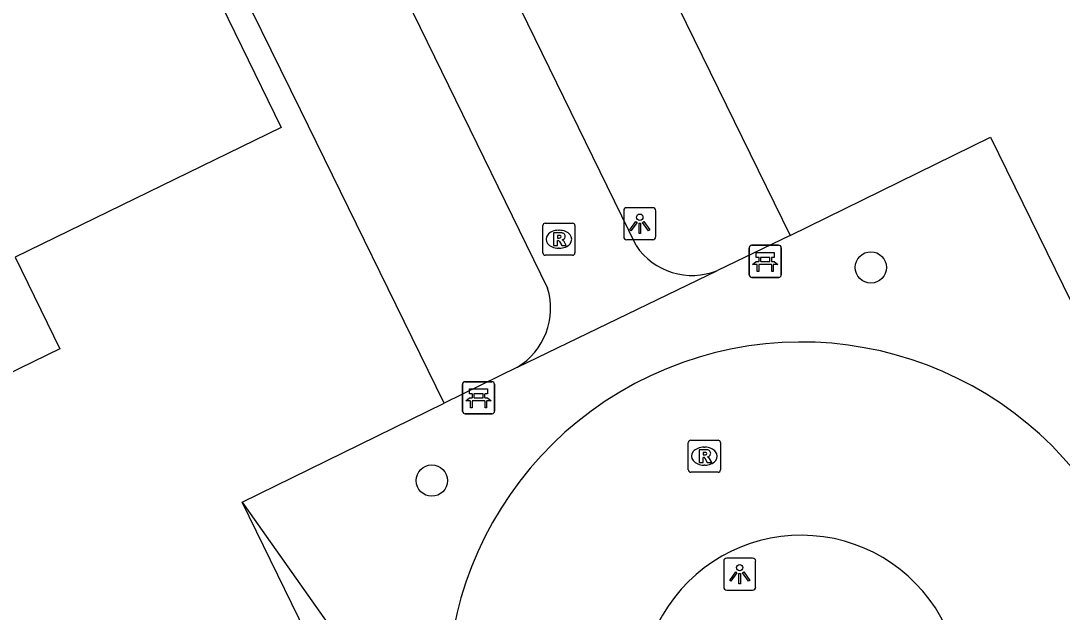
# Model space of a CAD drawing. Extents: x 160457 to 162082, y 388340 to 389736.
# Drawn here: x 160813.2 to 160845.68, y 388817.4 to 388835.85 of the extents above; entities that cross this region are included whole.
import ezdxf

# ---------------------------------------------------------------- set-up
doc = ezdxf.new("R2010")
doc.units = 0
for name, color, linetype in [('IMGEO_Bank', 7, 'Continuous'), ('IMGEO_Berm_groen', 7, 'Continuous'), ('IMGEO_Boom', 7, 'Continuous'), ('IMGEO_Lichtpunt', 7, 'Continuous'), ('IMGEO_Muur', 7, 'Continuous'), ('IMGEO_Pand', 7, 'Continuous'), ('IMGEO_Rijbaan_lokaal_open', 7, 'Continuous'), ('IMGEO_Rioolput', 7, 'Continuous'), ('IMGEO_Voetpad_open', 7, 'Continuous')]:
    doc.layers.add(name, color=color, linetype=linetype)

msp = doc.modelspace()

# ---------------------------------------------------------------- linework, layer by layer
at = {"layer": 'IMGEO_Bank'}
for p, q in [((160835.917, 388827.923), (160835.917, 388828.764)), ((160835.917, 388828.764), (160835.917, 388827.923)), ((160835.992, 388828.848), (160836.833, 388828.848)), ((160836.833, 388828.848), (160835.992, 388828.848)), ((160836.917, 388828.773), (160836.917, 388827.932)), ((160836.917, 388827.932), (160836.917, 388828.773)), ((160836.226, 388828.354), (160836.226, 388828.46)), ((160836.27, 388828.46), (160836.27, 388828.354)), ((160836.558, 388828.466), (160836.276, 388828.466)), ((160836.564, 388828.354), (160836.564, 388828.46)), ((160836.608, 388828.46), (160836.608, 388828.354)), ((160836.614, 388828.246), (160836.221, 388828.246)), ((160836.276, 388828.348), (160836.558, 388828.348)), ((160836.842, 388827.848), (160836.001, 388827.848)), ((160836.001, 388827.848), (160836.842, 388827.848)), ((160826.977, 388823.667), (160826.977, 388824.508)), ((160826.977, 388824.508), (160826.977, 388823.667)), ((160827.052, 388824.592), (160827.893, 388824.592)), ((160827.893, 388824.592), (160827.052, 388824.592)), ((160827.977, 388824.517), (160827.977, 388823.676)), ((160827.977, 388823.676), (160827.977, 388824.517)), ((160827.286, 388824.098), (160827.286, 388824.204)), ((160827.33, 388824.204), (160827.33, 388824.098)), ((160827.618, 388824.21), (160827.336, 388824.21)), ((160827.624, 388824.098), (160827.624, 388824.204)), ((160827.668, 388824.204), (160827.668, 388824.098)), ((160827.674, 388823.99), (160827.281, 388823.99)), ((160827.336, 388824.092), (160827.618, 388824.092)), ((160827.902, 388823.592), (160827.061, 388823.592)), ((160827.061, 388823.592), (160827.902, 388823.592))]:
    msp.add_line(p, q, dxfattribs=at)
for points in [[(160836.22, 388828.466), (160836.134, 388828.466), (160836.134, 388828.627), (160836.697, 388828.627), (160836.697, 388828.466), (160836.614, 388828.466)], [(160836.164, 388828.246), (160836.022, 388828.246), (160836.134, 388828.348), (160836.22, 388828.348)], [(160836.214, 388828.239), (160836.214, 388828.032), (160836.171, 388828.032), (160836.171, 388828.239)], [(160836.614, 388828.348), (160836.697, 388828.348), (160836.809, 388828.246), (160836.67, 388828.246)], [(160836.664, 388828.239), (160836.664, 388828.032), (160836.62, 388828.032), (160836.62, 388828.239)], [(160827.28, 388824.21), (160827.194, 388824.21), (160827.194, 388824.371), (160827.757, 388824.371), (160827.757, 388824.21), (160827.674, 388824.21)], [(160827.224, 388823.99), (160827.082, 388823.99), (160827.194, 388824.092), (160827.28, 388824.092)], [(160827.274, 388823.983), (160827.274, 388823.776), (160827.231, 388823.776), (160827.231, 388823.983)], [(160827.674, 388824.092), (160827.757, 388824.092), (160827.869, 388823.99), (160827.73, 388823.99)], [(160827.724, 388823.983), (160827.724, 388823.776), (160827.68, 388823.776), (160827.68, 388823.983)]]:
    msp.add_lwpolyline(points, dxfattribs=at)
for centre, radius, start, end in [((160835.995, 388828.77), 0.0779, 92.4484, 184.2845), ((160835.995, 388828.77), 0.0779, 92.4484, 184.2845), ((160836.839, 388828.77), 0.0779, 2.4484, 94.2845), ((160836.839, 388828.77), 0.0779, 2.4484, 94.2845), ((160836.219, 388828.459), 0.00671, 2.8957, 87.1043), ((160836.276, 388828.459), 0.00671, 92.8957, 177.1043), ((160836.558, 388828.459), 0.00671, 2.8957, 87.1043), ((160836.615, 388828.459), 0.00671, 92.8957, 177.1043), ((160836.164, 388828.239), 0.00671, 2.8957, 87.1043), ((160836.221, 388828.239), 0.00671, 92.8957, 177.1043), ((160836.219, 388828.355), 0.00671, 272.8957, 357.1043), ((160836.276, 388828.355), 0.00671, 182.8957, 267.1043), ((160836.558, 388828.355), 0.00671, 272.8957, 357.1043), ((160836.615, 388828.355), 0.00671, 182.8957, 267.1043), ((160836.613, 388828.239), 0.00671, 2.8957, 87.1043), ((160836.67, 388828.239), 0.00671, 92.8957, 177.1043), ((160835.995, 388827.926), 0.0779, 182.4484, 274.2845), ((160835.995, 388827.926), 0.0779, 182.4484, 274.2845), ((160836.839, 388827.926), 0.0779, 272.4484, 4.2845), ((160836.839, 388827.926), 0.0779, 272.4484, 4.2845), ((160827.055, 388824.514), 0.0779, 92.4484, 184.2845), ((160827.055, 388824.514), 0.0779, 92.4484, 184.2845), ((160827.899, 388824.514), 0.0779, 2.4484, 94.2845), ((160827.899, 388824.514), 0.0779, 2.4484, 94.2845), ((160827.279, 388824.203), 0.00671, 2.8957, 87.1043), ((160827.336, 388824.203), 0.00671, 92.8957, 177.1043), ((160827.618, 388824.203), 0.00671, 2.8957, 87.1043), ((160827.675, 388824.203), 0.00671, 92.8957, 177.1043), ((160827.224, 388823.983), 0.00671, 2.8957, 87.1043), ((160827.281, 388823.983), 0.00671, 92.8957, 177.1043), ((160827.279, 388824.099), 0.00671, 272.8957, 357.1043), ((160827.336, 388824.099), 0.00671, 182.8957, 267.1043), ((160827.618, 388824.099), 0.00671, 272.8957, 357.1043), ((160827.675, 388824.099), 0.00671, 182.8957, 267.1043), ((160827.673, 388823.983), 0.00671, 2.8957, 87.1043), ((160827.73, 388823.983), 0.00671, 92.8957, 177.1043), ((160827.055, 388823.67), 0.0779, 182.4484, 274.2845), ((160827.055, 388823.67), 0.0779, 182.4484, 274.2845), ((160827.899, 388823.67), 0.0779, 272.4484, 4.2845), ((160827.899, 388823.67), 0.0779, 272.4484, 4.2845)]:
    msp.add_arc(centre, radius, start, end, dxfattribs=at)
at = {"layer": 'IMGEO_Berm_groen'}
for points in [[(160825.107, 388853.891), (160832.7, 388838.342), (160837.199, 388829.157)], [(160826.4, 388823.92), (160821.923, 388833.073), (160814.32, 388848.575)]]:
    msp.add_lwpolyline(points, dxfattribs=at)
at = {"layer": 'IMGEO_Boom'}
for centre in [(160839.712, 388828.158), (160826.02, 388821.505)]:
    msp.add_circle(centre, 0.489, dxfattribs=at)
at = {"layer": 'IMGEO_Lichtpunt'}
for p, q in [((160832.908, 388830.021), (160832.1, 388830.021)), ((160832.908, 388830.021), (160832.1, 388830.021)), ((160832.006, 388829.926), (160832.006, 388829.119)), ((160832.006, 388829.926), (160832.006, 388829.119)), ((160833.002, 388829.119), (160833.002, 388829.926)), ((160833.002, 388829.119), (160833.002, 388829.926)), ((160832.1, 388829.025), (160832.908, 388829.025)), ((160832.1, 388829.025), (160832.908, 388829.025)), ((160835.123, 388818.992), (160835.123, 388818.185)), ((160835.123, 388818.992), (160835.123, 388818.185)), ((160836.025, 388819.087), (160835.217, 388819.087)), ((160836.025, 388819.087), (160835.217, 388819.087)), ((160836.119, 388818.185), (160836.119, 388818.992)), ((160836.119, 388818.185), (160836.119, 388818.992)), ((160835.217, 388818.091), (160836.025, 388818.091)), ((160835.217, 388818.091), (160836.025, 388818.091))]:
    msp.add_line(p, q, dxfattribs=at)
for points in [[(160832.38, 388829.59), (160832.419, 388829.562), (160832.231, 388829.3), (160832.193, 388829.327), (160832.38, 388829.59)], [(160832.482, 388829.542), (160832.529, 388829.542), (160832.529, 388829.22), (160832.482, 388829.22), (160832.482, 388829.542)], [(160832.592, 388829.562), (160832.63, 388829.589), (160832.817, 388829.327), (160832.778, 388829.299), (160832.592, 388829.562)], [(160835.497, 388818.656), (160835.536, 388818.628), (160835.348, 388818.366), (160835.31, 388818.393), (160835.497, 388818.656)], [(160835.709, 388818.628), (160835.747, 388818.655), (160835.934, 388818.393), (160835.895, 388818.365), (160835.709, 388818.628)], [(160835.599, 388818.608), (160835.646, 388818.608), (160835.646, 388818.286), (160835.599, 388818.286), (160835.599, 388818.608)]]:
    msp.add_lwpolyline(points, dxfattribs=at)
for centre in [(160832.505, 388829.724), (160835.622, 388818.79)]:
    msp.add_circle(centre, 0.0994, dxfattribs=at)
for centre, start, end in [((160832.1, 388829.926), 90, 180), ((160832.1, 388829.926), 90, 180), ((160832.908, 388829.926), 0, 90), ((160832.908, 388829.926), 0, 90), ((160832.1, 388829.119), 180, 270), ((160832.1, 388829.119), 180, 270), ((160832.908, 388829.119), 270, 0), ((160832.908, 388829.119), 270, 360), ((160835.217, 388818.992), 90, 180), ((160835.217, 388818.992), 90, 180), ((160836.025, 388818.992), 0, 90), ((160836.025, 388818.992), 0, 90), ((160835.217, 388818.185), 180, 270), ((160835.217, 388818.185), 180, 270), ((160836.025, 388818.185), 270, 0), ((160836.025, 388818.185), 270, 360)]:
    msp.add_arc(centre, 0.0946, start, end, dxfattribs=at)
at = {"layer": 'IMGEO_Muur'}
msp.add_lwpolyline([(160820.108, 388820.831), (160826.4, 388823.92)], dxfattribs=at)
at = {"layer": 'IMGEO_Pand'}
for points in [[(160807.926, 388838.972), (160816.305, 388843.064), (160816.478, 388842.742), (160816.37, 388842.689), (160821.325, 388832.529), (160813.027, 388828.476)], [(160813.027, 388828.476), (160814.416, 388825.619), (160806.337, 388821.673), (160804.945, 388824.528)]]:
    msp.add_lwpolyline(points, dxfattribs=at)
at = {"layer": 'IMGEO_Rijbaan_lokaal_open'}
for points in [[(160832.392, 388828.839), (160821.137, 388851.908)], [(160818.384, 388850.563), (160829.631, 388827.513)], [(160828.689, 388825.043), (160834.925, 388828.065)]]:
    msp.add_lwpolyline(points, dxfattribs=at)
for centre, radius, start, end in [((160834.13, 388829.996), 2.088, 213.6448, 292.3724), ((160827.558, 388826.889), 2.165, 301.4923, 16.7564), ((160837.543, 388814.784), 11.045, 28.3713, 202.0169), ((160837.536, 388814.803), 4.998, 25.4317, 206.4577)]:
    msp.add_arc(centre, radius, start, end, dxfattribs=at)
at = {"layer": 'IMGEO_Rioolput'}
for p, q in [((160829.481, 388828.612), (160829.481, 388829.464)), ((160829.556, 388829.538), (160830.408, 388829.538)), ((160830.482, 388829.464), (160830.482, 388828.612)), ((160829.969, 388829.318), (160829.994, 388829.318)), ((160829.992, 388828.758), (160829.967, 388828.758)), ((160830.408, 388828.538), (160829.556, 388828.538)), ((160834.019, 388821.842), (160834.019, 388822.694)), ((160834.094, 388822.768), (160834.946, 388822.768)), ((160834.507, 388822.548), (160834.532, 388822.548)), ((160835.02, 388822.694), (160835.02, 388821.842)), ((160834.53, 388821.988), (160834.505, 388821.988)), ((160834.946, 388821.768), (160834.094, 388821.768))]:
    msp.add_line(p, q, dxfattribs=at)
for points in [[(160829.481, 388828.612), (160829.481, 388829.464)], [(160829.556, 388829.538), (160830.408, 388829.538)], [(160830.482, 388829.464), (160830.482, 388828.612)], [(160830.07, 388829.236), (160829.818, 388829.238), (160829.818, 388828.838)], [(160829.996, 388829.157), (160829.942, 388829.157), (160829.942, 388829.076)], [(160829.942, 388829.076), (160829.994, 388829.076)], [(160829.818, 388828.838), (160829.942, 388828.838), (160829.942, 388829), (160829.953, 388829)], [(160830, 388828.971), (160830.071, 388828.838), (160830.211, 388828.838), (160830.146, 388828.964)], [(160830.408, 388828.538), (160829.556, 388828.538)], [(160834.019, 388821.842), (160834.019, 388822.694)], [(160834.094, 388822.768), (160834.946, 388822.768)], [(160835.02, 388822.694), (160835.02, 388821.842)], [(160834.608, 388822.466), (160834.356, 388822.468), (160834.356, 388822.068)], [(160834.356, 388822.068), (160834.48, 388822.068), (160834.48, 388822.23), (160834.491, 388822.23)], [(160834.534, 388822.387), (160834.48, 388822.387), (160834.48, 388822.306)], [(160834.48, 388822.306), (160834.532, 388822.306)], [(160834.538, 388822.201), (160834.609, 388822.068), (160834.749, 388822.068), (160834.684, 388822.194)], [(160834.946, 388821.768), (160834.094, 388821.768)]]:
    msp.add_lwpolyline(points, dxfattribs=at)
for centre, radius, start, end in [((160829.558, 388829.462), 0.0765, 91.552, 178.448), ((160829.558, 388829.462), 0.0765, 91.552, 178.448), ((160830.406, 388829.462), 0.0765, 1.552, 88.448), ((160830.406, 388829.462), 0.0765, 1.552, 88.448), ((160829.978, 388829.265), 0.19, 274.7715, 282.9687), ((160830.002, 388829.061), 0.0964, 77.0061, 93.1865), ((160830.016, 388829.118), 0.0378, 276.6634, 79.6772), ((160830.069, 388829.126), 0.109, 350.3612, 89.416), ((160830.067, 388829.126), 0.112, 277.5842, 350.9817), ((160829.952, 388828.947), 0.0533, 26.0293, 88.6989), ((160830.051, 388828.911), 0.108, 29.5134, 73.7905), ((160829.558, 388828.614), 0.0765, 181.552, 268.448), ((160829.558, 388828.614), 0.0765, 181.552, 268.448), ((160830.406, 388828.614), 0.0765, 271.552, 358.448), ((160830.406, 388828.614), 0.0765, 271.552, 358.448), ((160834.096, 388822.692), 0.0765, 91.552, 178.448), ((160834.096, 388822.692), 0.0765, 91.552, 178.448), ((160834.944, 388822.692), 0.0765, 1.552, 88.448), ((160834.944, 388822.692), 0.0765, 1.552, 88.448), ((160834.49, 388822.177), 0.0533, 26.0293, 88.6989), ((160834.516, 388822.495), 0.19, 274.7715, 282.9687), ((160834.54, 388822.291), 0.0964, 77.0061, 93.1865), ((160834.554, 388822.348), 0.0378, 276.6634, 79.6772), ((160834.607, 388822.356), 0.109, 350.3612, 89.416), ((160834.605, 388822.356), 0.112, 277.5842, 350.9817), ((160834.589, 388822.141), 0.108, 29.5134, 73.7905), ((160834.096, 388821.844), 0.0765, 181.552, 268.448), ((160834.096, 388821.844), 0.0765, 181.552, 268.448), ((160834.944, 388821.844), 0.0765, 271.552, 358.448), ((160834.944, 388821.844), 0.0765, 271.552, 358.448)]:
    msp.add_arc(centre, radius, start, end, dxfattribs=at)
for centre, major_axis, ratio, start_param, end_param in [((160829.968, 388829.038), (-0.387, 0.002), 0.722429, 4.712389, 7.853982), ((160829.993, 388829.038), (-0.39, 0.002), 0.717154, 1.570796, 4.712389), ((160834.506, 388822.268), (-0.387, 0.002), 0.722429, 4.712389, 7.853982), ((160834.531, 388822.268), (-0.39, 0.002), 0.717154, 1.570796, 4.712389)]:
    msp.add_ellipse(centre, major_axis=major_axis, ratio=ratio, start_param=start_param, end_param=end_param, dxfattribs=at)
at = {"layer": 'IMGEO_Voetpad_open'}
for points in [[(160837.199, 388829.157), (160843.446, 388832.228), (160866.085, 388785.973), (160863.24, 388784.572), (160868.516, 388773.685)], [(160837.199, 388829.157), (160834.925, 388828.065)], [(160828.689, 388825.043), (160826.4, 388823.92)], [(160820.108, 388820.831), (160826.4, 388823.92)], [(160820.108, 388820.831), (160827.303, 388810.643)], [(160850.954, 388765.091), (160845.592, 388775.926), (160842.711, 388774.525), (160820.108, 388820.831)]]:
    msp.add_lwpolyline(points, dxfattribs=at)

doc.saveas('drawing.dxf')
